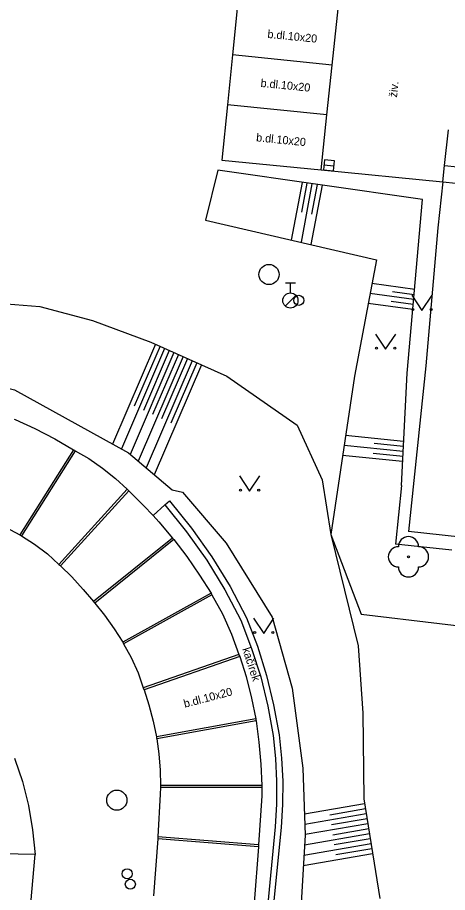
# Model space of a CAD drawing. Extents: x -598233 to -596890, y -1157848 to -1156431.
# Drawn here: x -597964.39 to -597943.09, y -1156908.64 to -1156865.24 of the extents above; entities that cross this region are included whole.
import ezdxf

# ---------------------------------------------------------------- set-up
doc = ezdxf.new("R2010")
doc.units = 0
for name, color, linetype in [('Level 10', 7, 'Continuous'), ('Level 11', 7, 'Continuous'), ('Level 14', 7, 'Continuous'), ('Level 15', 7, 'Continuous'), ('Level 22', 7, 'Continuous'), ('Level 27', 7, 'Continuous'), ('Level 28', 7, 'Continuous'), ('Level 36', 7, 'Continuous'), ('Level 40', 7, 'Continuous'), ('Level 7', 7, 'Continuous')]:
    doc.layers.add(name, color=color, linetype=linetype)

msp = doc.modelspace()

# ---------------------------------------------------------------- linework, layer by layer
at = {"layer": 'Level 10'}
for points in [[(-597953.24, -1156862.15), (-597953.49, -1156864.63), (-597953.74, -1156867.1), (-597953.99, -1156869.57), (-597954.26, -1156872.31)], [(-597943.31, -1156873.39), (-597943.23, -1156872.59), (-597943.04, -1156870.82)], [(-597954.26, -1156872.31), (-597949.34, -1156872.8)], [(-597949.34, -1156872.8), (-597943.31, -1156873.39)], [(-597964.55, -1156885.16), (-597964.5, -1156885.18), (-597963.53, -1156885.62), (-597962.54, -1156886.14), (-597961.61, -1156886.68), (-597961.57, -1156886.7)], [(-597961.57, -1156886.7), (-597961.53, -1156886.73), (-597960.86, -1156887.12), (-597960.18, -1156887.6), (-597959.53, -1156888.11), (-597958.96, -1156888.64), (-597958.92, -1156888.67)], [(-597958.92, -1156888.67), (-597958.88, -1156888.71), (-597958.14, -1156889.44), (-597957.67, -1156889.94), (-597957.39, -1156890.25), (-597956.71, -1156891.06), (-597956.68, -1156891.1)], [(-597956.68, -1156891.1), (-597956.65, -1156891.14), (-597956, -1156891.98), (-597955.37, -1156892.9), (-597954.8, -1156893.8), (-597954.78, -1156893.84)], [(-597954.78, -1156893.84), (-597954.76, -1156893.88), (-597954.24, -1156894.82), (-597953.78, -1156895.83), (-597953.42, -1156896.83), (-597953.4, -1156896.88)], [(-597953.4, -1156896.88), (-597953.38, -1156896.93), (-597953.06, -1156897.93), (-597952.79, -1156899), (-597952.59, -1156900.03), (-597952.58, -1156900.08)], [(-597952.58, -1156900.08), (-597952.57, -1156900.13), (-597952.43, -1156901.18), (-597952.33, -1156902.28), (-597952.28, -1156903.33), (-597952.28, -1156903.38)], [(-597952.28, -1156903.38), (-597952.28, -1156903.43), (-597952.29, -1156903.84)], [(-597952.29, -1156903.84), (-597952.45, -1156906.27), (-597952.45, -1156906.32)], [(-597952.45, -1156906.32), (-597952.45, -1156906.37), (-597952.67, -1156909.15)], [(-597963.52, -1156906.75), (-597966.06, -1156906.7), (-597967.82, -1156906.59)], [(-597964.04, -1156912.74), (-597963.52, -1156906.75)]]:
    msp.add_lwpolyline(points, dxfattribs=at)
at = {"layer": 'Level 11'}
for points in [[(-597949.34, -1156872.8), (-597949.06, -1156870.07), (-597948.8, -1156867.6), (-597948.54, -1156865.13), (-597948.28, -1156862.64), (-597948.08, -1156860.66)], [(-597948.8, -1156867.6), (-597953.74, -1156867.1)], [(-597949.06, -1156870.07), (-597953.99, -1156869.57)], [(-597943.23, -1156872.59), (-597940.66, -1156872.85)], [(-597943.31, -1156873.39), (-597943.57, -1156875.67)], [(-597943.31, -1156873.39), (-597940.74, -1156873.65)], [(-597943.57, -1156875.67), (-597944.16, -1156882.52)], [(-597944.16, -1156882.52), (-597945.02, -1156890.74)], [(-597961.61, -1156886.68), (-597964.28, -1156890.9)], [(-597961.53, -1156886.73), (-597964.2, -1156890.95)], [(-597958.96, -1156888.64), (-597962.34, -1156892.37)], [(-597958.88, -1156888.71), (-597962.26, -1156892.43)], [(-597957.09, -1156889.42), (-597957.67, -1156889.94)], [(-597957.09, -1156889.42), (-597956.01, -1156890.75), (-597955.01, -1156892.15), (-597954.12, -1156893.62), (-597953.32, -1156895.14)], [(-597966.49, -1156889.79), (-597966.44, -1156889.81), (-597965.73, -1156890.15), (-597964.98, -1156890.52), (-597964.28, -1156890.9), (-597964.24, -1156890.92)], [(-597942.44, -1156891.01), (-597945.02, -1156890.74)], [(-597964.24, -1156890.92), (-597964.2, -1156890.95), (-597963.55, -1156891.36), (-597962.9, -1156891.85), (-597962.34, -1156892.37), (-597962.3, -1156892.4)], [(-597956.71, -1156891.06), (-597960.62, -1156894.21)], [(-597956.65, -1156891.14), (-597960.56, -1156894.29)], [(-597962.3, -1156892.4), (-597962.26, -1156892.43), (-597961.7, -1156892.99), (-597961.13, -1156893.61), (-597960.62, -1156894.21), (-597960.59, -1156894.25)], [(-597954.8, -1156893.8), (-597959.18, -1156896.22)], [(-597960.59, -1156894.25), (-597960.56, -1156894.29), (-597960.08, -1156894.89), (-597959.6, -1156895.56), (-597959.18, -1156896.22), (-597959.16, -1156896.26)], [(-597954.76, -1156893.88), (-597959.14, -1156896.3)], [(-597953.32, -1156895.14), (-597952.79, -1156896.53), (-597952.34, -1156897.95), (-597951.99, -1156899.4), (-597951.73, -1156900.86)], [(-597959.16, -1156896.26), (-597959.14, -1156896.3), (-597958.76, -1156896.99), (-597958.42, -1156897.75), (-597958.16, -1156898.49), (-597958.14, -1156898.54)], [(-597953.42, -1156896.83), (-597958.16, -1156898.49)], [(-597953.38, -1156896.93), (-597958.12, -1156898.59)], [(-597958.14, -1156898.54), (-597958.12, -1156898.59), (-597957.88, -1156899.34), (-597957.67, -1156900.15), (-597957.51, -1156900.92), (-597957.5, -1156900.97)], [(-597952.59, -1156900.03), (-597957.51, -1156900.92)], [(-597952.57, -1156900.13), (-597957.49, -1156901.02)], [(-597957.5, -1156900.97), (-597957.49, -1156901.02), (-597957.39, -1156901.77), (-597957.33, -1156902.57), (-597957.31, -1156903.33), (-597957.31, -1156903.38)], [(-597951.73, -1156900.86), (-597951.61, -1156901.99), (-597951.55, -1156903.12), (-597951.56, -1156904.26), (-597951.63, -1156905.39)], [(-597964.54, -1156901.98), (-597964.52, -1156902.03), (-597964.15, -1156903.14), (-597963.85, -1156904.33), (-597963.64, -1156905.53), (-597963.52, -1156906.75)], [(-597957.31, -1156903.38), (-597957.31, -1156903.43), (-597957.32, -1156903.77)], [(-597952.28, -1156903.33), (-597957.31, -1156903.33)], [(-597957.32, -1156903.77), (-597957.44, -1156905.88), (-597957.44, -1156905.93)], [(-597952.28, -1156903.43), (-597957.31, -1156903.43)], [(-597951.63, -1156905.39), (-597952.04, -1156909.69)], [(-597957.44, -1156905.93), (-597957.44, -1156905.98), (-597957.65, -1156908.8)], [(-597952.45, -1156906.27), (-597957.44, -1156905.88)], [(-597952.45, -1156906.37), (-597957.44, -1156905.98)]]:
    msp.add_lwpolyline(points, dxfattribs=at)
at = {"layer": 'Level 14'}
for points in [[(-597954.47, -1156872.82), (-597955.07, -1156875.29)], [(-597944.32, -1156874.27), (-597954.47, -1156872.82)], [(-597945.08, -1156882.88), (-597944.32, -1156874.27)], [(-597955.07, -1156875.29), (-597946.61, -1156877.26)], [(-597946.61, -1156877.26), (-597947.7, -1156883.03)], [(-597994.36, -1156878.4), (-597986.43, -1156879.06), (-597982.2, -1156879.04), (-597973.02, -1156879.21), (-597968.63, -1156879.31), (-597965.77, -1156879.37), (-597963.29, -1156879.57), (-597960.67, -1156880.27), (-597957.79, -1156881.35), (-597954.02, -1156883.03), (-597950.54, -1156885.46), (-597949.3, -1156888.18), (-597948.87, -1156890.88), (-597947.51, -1156896.41), (-597947.28, -1156899.75), (-597947.23, -1156904)], [(-597986.74, -1156881.03), (-597982.74, -1156881.52), (-597973.41, -1156882), (-597969.54, -1156882.46), (-597964.54, -1156883.71), (-597962.03, -1156885.09), (-597958.89, -1156886.84), (-597956.73, -1156888.67), (-597956.22, -1156888.79), (-597954.06, -1156891.32), (-597951.77, -1156894.98), (-597950.79, -1156898.51), (-597950.25, -1156902.48), (-597950.14, -1156905.8), (-597950.47, -1156911.42), (-597950.16, -1156915.1)], [(-597945.37, -1156888.46), (-597945.08, -1156882.88)], [(-597947.7, -1156883.03), (-597948.87, -1156890.88)], [(-597945.37, -1156888.46), (-597945.67, -1156891.36)], [(-597948.87, -1156890.88), (-597947.37, -1156894.84)], [(-597942.87, -1156891.66), (-597945.67, -1156891.36)], [(-597947.37, -1156894.84), (-597935.72, -1156896.22)], [(-597947.23, -1156904), (-597946.44, -1156908.94)]]:
    msp.add_lwpolyline(points, dxfattribs=at)
at = {"layer": 'Level 15'}
for points in [[(-597950.29, -1156873.42), (-597950.83, -1156876.28)], [(-597950.05, -1156873.45), (-597950.32, -1156874.89)], [(-597949.8, -1156873.49), (-597950.34, -1156876.39)], [(-597949.3, -1156873.56), (-597949.85, -1156876.5)], [(-597949.55, -1156873.52), (-597949.82, -1156874.99)], [(-597944.71, -1156878.74), (-597946.83, -1156878.44)], [(-597944.76, -1156879.23), (-597946.93, -1156878.93)], [(-597944.74, -1156878.99), (-597945.81, -1156878.84)], [(-597944.8, -1156879.73), (-597947.02, -1156879.43)], [(-597944.78, -1156879.48), (-597945.88, -1156879.33)], [(-597957.56, -1156881.45), (-597959.68, -1156886.4)], [(-597957.1, -1156881.66), (-597959.24, -1156886.64)], [(-597957.33, -1156881.55), (-597958.61, -1156884.52)], [(-597956.65, -1156881.86), (-597958.81, -1156886.91)], [(-597956.19, -1156882.06), (-597958.41, -1156887.24)], [(-597956.88, -1156881.76), (-597958.15, -1156884.73)], [(-597956.42, -1156881.96), (-597957.7, -1156884.94)], [(-597955.73, -1156882.27), (-597958.02, -1156887.58)], [(-597955.28, -1156882.47), (-597957.62, -1156887.92)], [(-597955.96, -1156882.16), (-597957.25, -1156885.15)], [(-597955.51, -1156882.37), (-597956.79, -1156885.36)], [(-597945.26, -1156886.27), (-597948.14, -1156885.98)], [(-597945.28, -1156886.77), (-597948.21, -1156886.47)], [(-597945.27, -1156886.52), (-597946.72, -1156886.37)], [(-597945.29, -1156887.02), (-597946.77, -1156886.87)], [(-597945.31, -1156887.27), (-597948.29, -1156886.97)], [(-597947.19, -1156904.25), (-597950.17, -1156904.76)], [(-597947.15, -1156904.49), (-597948.92, -1156904.8)], [(-597947.11, -1156904.74), (-597950.16, -1156905.27)], [(-597947.07, -1156904.99), (-597948.84, -1156905.29)], [(-597947.03, -1156905.23), (-597950.14, -1156905.77)], [(-597946.99, -1156905.48), (-597948.77, -1156905.79)], [(-597946.95, -1156905.73), (-597950.17, -1156906.29)], [(-597946.91, -1156905.97), (-597948.7, -1156906.28)], [(-597946.87, -1156906.22), (-597950.2, -1156906.8)], [(-597946.8, -1156906.72), (-597950.23, -1156907.31)], [(-597946.84, -1156906.47), (-597948.62, -1156906.78)]]:
    msp.add_lwpolyline(points, dxfattribs=at)
at = {"layer": 'Level 22'}
msp.add_circle((-597945.02, -1156891.99), 0.05, dxfattribs=at)
for centre, start, end in [((-597945.02, -1156891.49), 0, 180), ((-597945.52, -1156891.99), 90, 270), ((-597944.52, -1156891.99), 270, 90), ((-597945.02, -1156892.49), 180, 0)]:
    msp.add_arc(centre, 0.5, start, end, dxfattribs=at)
at = {"layer": 'Level 27'}
msp.add_line((-597949.2088, -1156872.5451), (-597948.7112, -1156872.5949), dxfattribs=at)
msp.add_lwpolyline([(-597949.2336, -1156872.7939), (-597948.7361, -1156872.8436), (-597948.6864, -1156872.3461), (-597949.1839, -1156872.2964)], close=True, dxfattribs=at)
for centre in [(-597951.93, -1156877.99), (-597959.47, -1156904.06)]:
    msp.add_circle(centre, 0.5, dxfattribs=at)
at = {"layer": 'Level 28'}
for p, q in [((-597951.12, -1156878.405), (-597950.62, -1156878.405)), ((-597950.87, -1156878.905), (-597950.87, -1156878.405)), ((-597951.128, -1156879.552), (-597950.598, -1156879.022))]:
    msp.add_line(p, q, dxfattribs=at)
for centre, radius in [((-597950.87, -1156879.28), 0.375), ((-597950.45, -1156879.27), 0.25), ((-597958.96, -1156907.71), 0.25), ((-597958.8, -1156908.23), 0.25)]:
    msp.add_circle(centre, radius, dxfattribs=at)
at = {"layer": 'Level 36'}
for points in [[(-597944.85, -1156879.02), (-597944.35, -1156879.77), (-597943.85, -1156879.02)], [(-597946.65, -1156880.94), (-597946.15, -1156881.69), (-597945.65, -1156880.94)], [(-597953.39, -1156887.98), (-597952.89, -1156888.73), (-597952.39, -1156887.98)], [(-597952.69, -1156895.04), (-597952.19, -1156895.79), (-597951.69, -1156895.04)]]:
    msp.add_lwpolyline(points, dxfattribs=at)
for centre in [(-597944.8002, -1156879.7198), (-597943.9008, -1156879.7198), (-597946.6002, -1156881.6398), (-597945.7008, -1156881.6398), (-597953.3402, -1156888.6798), (-597952.4408, -1156888.6798), (-597952.6402, -1156895.7398), (-597951.7408, -1156895.7398)]:
    msp.add_circle(centre, 0.05, dxfattribs=at)
at = {"layer": 'Level 7'}
for points in [[(-597957.09, -1156889.42), (-597956.86, -1156889.22)], [(-597956.86, -1156889.22), (-597955.77, -1156890.57), (-597954.76, -1156891.99), (-597953.86, -1156893.47), (-597953.05, -1156895.01)], [(-597953.05, -1156895.01), (-597952.5, -1156896.43), (-597952.05, -1156897.87), (-597951.7, -1156899.33), (-597951.43, -1156900.82)], [(-597951.43, -1156900.82), (-597951.31, -1156901.97), (-597951.25, -1156903.12), (-597951.26, -1156904.27), (-597951.33, -1156905.42)], [(-597951.33, -1156905.42), (-597951.75, -1156909.7)]]:
    msp.add_lwpolyline(points, dxfattribs=at)

# ---------------------------------------------------------------- texts
at = {"layer": 'Level 40'}
for s, rotation, p in [('b.dl.10x20', 354.32393, (-597952.02, -1156866.25)), ('b.dl.10x20', 354.32393, (-597952.36, -1156868.68)), ('živ.', 84.07454, (-597945.59, -1156869.22)), ('b.dl.10x20', 354.32393, (-597952.58, -1156871.38)), ('kačírek', 288, (-597953.26, -1156896.56)), ('b.dl.10x20', 14.82919, (-597956.1, -1156899.48))]:
    msp.add_text(s, height=0.4, rotation=rotation, dxfattribs=at).set_placement(p)

doc.saveas('drawing.dxf')
